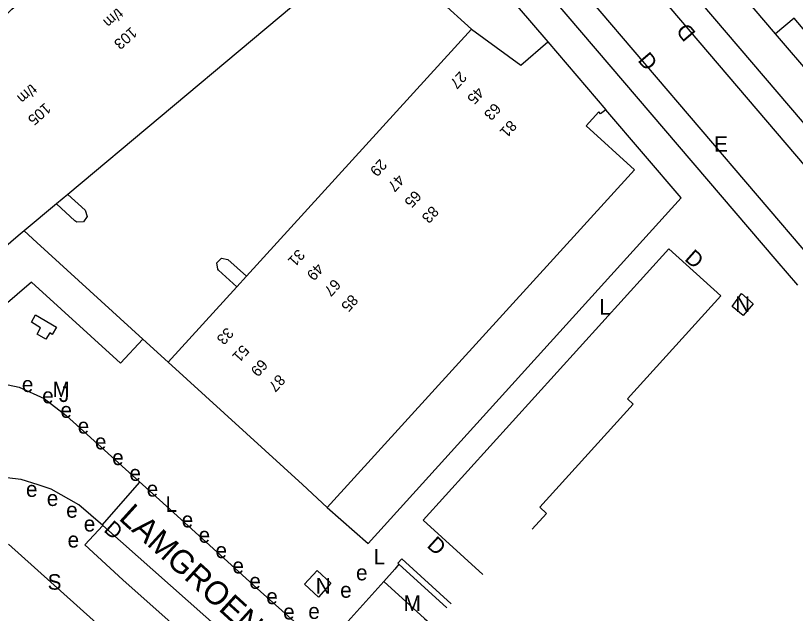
# Model space of a CAD drawing. Extents: x 81617 to 82144, y 454649 to 455150.
# Drawn here: x 81786.6 to 81836.9, y 454741.5 to 454780 of the extents above; entities that cross this region are included whole.
import ezdxf

# ---------------------------------------------------------------- set-up
doc = ezdxf.new("R2010")
doc.units = 0
doc.layers.add('B-WE-OG-TOPOGRAFIE-G', color=7, linetype='Continuous')

msp = doc.modelspace()

# ---------------------------------------------------------------- linework, layer by layer
at = {"layer": 'B-WE-OG-TOPOGRAFIE-G'}
for p, q in [((81822.76, 454787.622), (81840.998, 454766.241)), ((81838.37, 454763.823), (81819.99, 454785.382)), ((81835.644, 454778.819), (81833.126, 454781.789)), ((81838.943, 454774.955), (81835.644, 454778.819)), ((81838.292, 454775.714), (81835.644, 454778.819)), ((81829.562, 454768.241), (81824.709, 454773.917)), ((81826.547, 454770.057), (81806.735, 454748.278)), ((81790.011, 454768.462), (81789.279, 454767.848)), ((81789.279, 454767.848), (81787.201, 454766.106)), ((81809.376, 454745.952), (81829.562, 454768.241)), ((81800.345, 454764.269), (81801.531, 454763.189)), ((81800.916, 454762.514), (81801.531, 454763.189)), ((81796.484, 454757.649), (81800.916, 454762.514)), ((81796.484, 454757.649), (81794.847, 454759.141)), ((81792.24, 454747.151), (81794.66, 454749.921)), ((81806.735, 454748.278), (81809.376, 454745.952)), ((81786.184, 454745.913), (81792.953, 454739.866)), ((81811.095, 454744.314), (81810.388, 454743.502)), ((81811.367, 454744.626), (81811.095, 454744.314)), ((81814.446, 454741.813), (81811.367, 454744.626))]:
    msp.add_line(p, q, dxfattribs=at)
for points in [[(81787.201, 454766.106), (81786.818, 454765.785), (81782.717, 454762.276), (81781.508, 454763.7), (81781.148, 454763.366), (81775.464, 454768.491), (81775.701, 454768.759), (81778.464, 454772.224), (81782.289, 454776.45), (81786.401, 454780.398), (81790.78, 454784.047), (81795.403, 454787.381), (81800.249, 454790.382), (81803.118, 454787.854), (81806.132, 454791.265), (81808.027, 454789.057), (81809.844, 454790.62), (81809.721, 454790.765), (81810.035, 454791.045)], [(81810.035, 454791.045), (81820.959, 454778.293), (81824.709, 454773.917)], [(81819.99, 454785.382), (81818.61, 454784.24), (81835.737, 454764.161)], [(81801.531, 454763.189), (81816.046, 454779.126), (81811.972, 454782.836), (81810.41, 454781.121), (81807.874, 454783.431), (81790.011, 454768.462)], [(81842.296, 454767.435), (81829.229, 454782.739)], [(81840.128, 454775.958), (81836.85, 454779.832), (81835.644, 454778.819)], [(81816.046, 454779.126), (81819.226, 454776.802), (81820.959, 454778.293)], [(81824.709, 454773.917), (81824.369, 454773.648), (81824.257, 454773.789), (81823.444, 454772.887), (81826.547, 454770.057)], [(81790.011, 454768.462), (81791.128, 454767.445), (81791.262, 454767.043), (81791.021, 454766.695), (81790.598, 454766.678), (81790.466, 454766.767), (81789.279, 454767.848)], [(81787.201, 454766.106), (81788.023, 454765.358), (81794.847, 454759.141)], [(81816.782, 454743.962), (81812.927, 454747.463), (81828.773, 454764.962), (81832.12, 454761.921), (81826.109, 454755.281), (81826.477, 454754.948)], [(81800.916, 454762.514), (81799.734, 454763.59), (81799.691, 454763.644), (81799.635, 454764.056), (81799.936, 454764.344), (81800.345, 454764.269)], [(81835.737, 454764.161), (81837.056, 454762.614)], [(81794.847, 454759.141), (81793.419, 454757.595), (81787.67, 454762.811), (81777.041, 454753.671), (81776.957, 454753.742)], [(81832.854, 454761.241), (81833.446, 454762.068), (81834.21, 454761.407), (81833.567, 454760.653), (81832.854, 454761.241)], [(81787.94, 454760.701), (81789.278, 454759.906), (81789.012, 454759.442), (81788.855, 454759.542), (81788.606, 454759.135), (81788.035, 454759.46), (81788.266, 454759.873), (81787.669, 454760.234), (81787.94, 454760.701)], [(81806.735, 454748.278), (81805.142, 454749.763), (81796.484, 454757.649)], [(81748.534, 454720.978), (81757.717, 454731.089), (81778.088, 454753.354), (81778.662, 454754.017), (81780.035, 454755.151), (81781.627, 454755.951), (81783.357, 454756.378), (81785.138, 454756.409), (81786.881, 454756.043), (81788.5, 454755.298), (81789.912, 454754.212), (81794.189, 454750.346), (81795.928, 454748.775), (81799.634, 454745.418), (81802.448, 454742.866), (81809.12, 454736.913)], [(81826.477, 454754.948), (81820.451, 454748.308), (81820.876, 454747.904), (81819.951, 454746.877)], [(81792.274, 454747.121), (81790.724, 454748.45), (81788.947, 454749.454), (81788.1, 454749.734), (81786.999, 454750.084), (81784.96, 454750.315), (81782.915, 454750.147), (81780.942, 454749.587), (81779.114, 454748.655), (81777.501, 454747.387), (81777.408, 454747.297), (81775.435, 454745.073)], [(81792.274, 454747.121), (81791.119, 454745.863), (81793.559, 454743.623), (81805.182, 454733.29)], [(81806.5, 454734.502), (81792.274, 454747.121)], [(81811.367, 454744.626), (81811.304, 454744.683), (81811.548, 454744.962), (81814.726, 454742.07)], [(81806.087, 454744.212), (81806.986, 454743.4), (81806.171, 454742.5), (81805.278, 454743.334), (81806.087, 454744.212)], [(81810.388, 454743.502), (81807.294, 454740.065), (81809.936, 454737.664)], [(81810.388, 454743.502), (81813.017, 454741.129), (81813.362, 454740.815)]]:
    msp.add_lwpolyline(points, dxfattribs=at)

# ---------------------------------------------------------------- texts
for s, height, rotation, p in [('t/m', 0.7, 221.3751, (81793.211, 454780.517)), ('D', 1, 130.4334, (81830.56, 454778.871)), ('103', 0.7, 221.3751, (81794.101, 454779.302)), ('D', 1, 310.4262, (81826.725, 454777.088)), ('27', 0.7, 227.6715, (81815.294, 454776.443)), ('t/m', 0.7, 221.3751, (81787.657, 454775.626)), ('45', 0.7, 227.6715, (81816.413, 454775.445)), ('105', 0.7, 221.3751, (81788.547, 454774.411)), ('63', 0.7, 227.6715, (81817.499, 454774.41)), ('81', 0.7, 227.6715, (81818.517, 454773.3)), ('29', 0.7, 227.6715, (81810.148, 454770.795)), ('47', 0.7, 227.6715, (81811.281, 454769.81)), ('65', 0.7, 227.6715, (81812.366, 454768.774)), ('83', 0.7, 227.6715, (81813.486, 454767.776)), ('31', 0.7, 227.6715, (81804.857, 454764.986)), ('D', 1, 318.4355, (81829.73, 454764.251)), ('49', 0.7, 227.6715, (81806.068, 454764.088)), ('67', 0.7, 227.6715, (81807.167, 454763.066)), ('85', 0.7, 227.6715, (81808.286, 454762.067)), ('33', 0.7, 227.6715, (81800.262, 454759.941)), ('51', 0.7, 227.6715, (81801.269, 454758.819)), ('69', 0.7, 227.6715, (81802.458, 454757.896)), ('87', 0.7, 227.6715, (81803.59, 454756.912)), ('LAMGROEN', 1.5, 317.7716, (81793.24, 454747.536)), ('D', 1, 318.4833, (81792.277, 454746.776)), ('D', 1, 317.6941, (81813.114, 454745.771))]:
    msp.add_text(s, height=height, rotation=rotation, dxfattribs=at).set_placement(p)
for s, p in [('E', (81831.683, 454771.21)), ('N', (81833.046, 454760.886)), ('L', (81824.28, 454760.717)), ('e', (81787.054, 454755.726)), ('M', (81789.029, 454755.403)), ('e', (81788.364, 454754.997)), ('J', (81789.445, 454755.083)), ('e', (81789.541, 454754.058)), ('e', (81790.653, 454753.043)), ('e', (81791.765, 454752.028)), ('e', (81792.877, 454751.014)), ('e', (81793.989, 454749.999)), ('e', (81787.319, 454748.965)), ('e', (81795.101, 454748.984)), ('e', (81788.662, 454748.377)), ('L', (81796.315, 454747.998)), ('e', (81789.912, 454747.622)), ('e', (81797.36, 454746.997)), ('e', (81791.047, 454746.733)), ('e', (81798.45, 454746.008)), ('e', (81790.002, 454745.703)), ('e', (81799.54, 454745.019)), ('L', (81809.735, 454744.61)), ('e', (81800.63, 454744.03)), ('e', (81808.599, 454743.584)), ('S', (81788.715, 454742.983)), ('e', (81801.721, 454743.04)), ('N', (81806.005, 454742.73)), ('e', (81807.579, 454742.462)), ('e', (81802.811, 454742.051)), ('M', (81811.67, 454741.612)), ('e', (81803.901, 454741.062)), ('e', (81805.521, 454741.099))]:
    msp.add_text(s, height=1, dxfattribs=at).set_placement(p)

doc.saveas('drawing.dxf')
